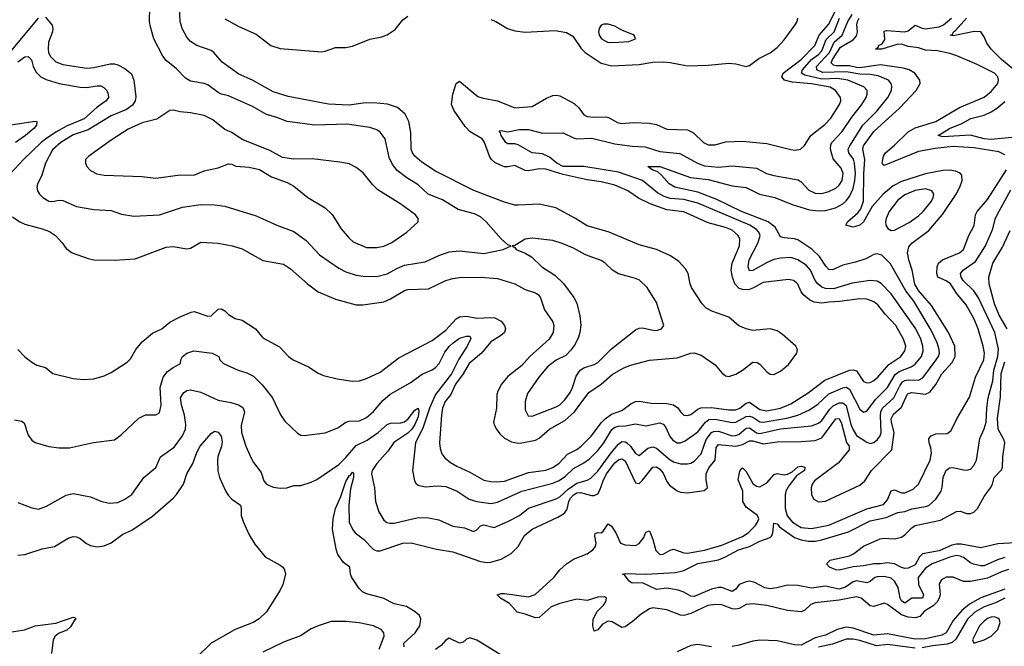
# Model space of a CAD drawing. Header units: inches. Extents: x 1305375 to 1407406, y 744550 to 841633.
# Tile 376 of 509: x 1362360 to 1368067, y 814552 to 818180. Entities that reach past the tile are written whole.
import ezdxf

# ---------------------------------------------------------------- set-up
doc = ezdxf.new("R2010")
doc.units = ezdxf.units.IN
doc.header["$MEASUREMENT"] = 0
doc.layers.add('B3861', color=7, linetype='Continuous')

msp = doc.modelspace()

# ---------------------------------------------------------------- linework, layer by layer
at = {"layer": 'B3861', "color": 5}
for points, elevation in [([(1362319.6, 817039.6), (1362361.3, 817010), (1362390, 816996.5), (1362490, 816970.2), (1362533.7, 816953.7), (1362567.4, 816930), (1362607.5, 816887.5), (1362630, 816854.9), (1362664.9, 816830), (1362756.7, 816796.7), (1362789.3, 816789.3), (1362910, 816787), (1363030, 816795.9), (1363210, 816862.2), (1363250, 816866.9), (1363330, 816854.4), (1363350, 816856.9), (1363410, 816892.4), (1363510, 816887.1), (1363591.8, 816871.8), (1363650, 816854.4), (1363770, 816785.4), (1363890, 816764.7), (1363930, 816738.3), (1364027.6, 816650), (1364090, 816604.7), (1364190, 816561.8), (1364310, 816530.1), (1364349.4, 816529.4), (1364470, 816546.4), (1364510, 816563.5), (1364590, 816613.1), (1364610, 816617.6), (1364730, 816622.5), (1364829.4, 816670.6), (1364870, 816681.9), (1364910, 816686.8), (1365030, 816688.8), (1365130, 816681.3), (1365230.7, 816650.7), (1365290, 816617.1), (1365350, 816598.2), (1365366.7, 816586.7), (1365378.9, 816570), (1365401.2, 816501.2), (1365450.2, 816430.2), (1365456.2, 816410), (1365451.8, 816370), (1365429.4, 816330), (1365316.3, 816230), (1365270, 816178.1), (1365190, 816115), (1365153, 816070), (1365131.7, 816030), (1365126.3, 816010), (1365124.1, 815930), (1365107.1, 815850), (1365111.2, 815830), (1365123.2, 815810), (1365143.2, 815783.2), (1365170, 815758), (1365210, 815735.7), (1365250, 815727.6), (1365270, 815729.5), (1365350, 815744.8), (1365370, 815757), (1365430, 815809.5), (1365520.1, 815859.9), (1365574.8, 815910), (1365658.9, 816021.1), (1365730.8, 816070), (1365793.9, 816126.1), (1365857.5, 816162.5), (1365899.5, 816180.5), (1366010, 816209.2), (1366170, 816221.5), (1366250, 816249.1), (1366270, 816252.1), (1366310, 816237.3), (1366390, 816181.3), (1366430, 816134.7), (1366450, 816118), (1366470, 816114.6), (1366510, 816128.4), (1366550, 816150.7), (1366610, 816197.3), (1366635, 816195), (1366650, 816185), (1366690, 816141.3), (1366710, 816128.1), (1366730, 816126), (1366770, 816145.4), (1366816.3, 816183.7), (1366865.1, 816250), (1366867.3, 816270), (1366858.3, 816290), (1366779.4, 816359.4), (1366750, 816379), (1366710, 816389.8), (1366610, 816381.3), (1366570, 816390.5), (1366528.2, 816408.2), (1366470, 816457.1), (1366371.7, 816491.7), (1366338.7, 816510), (1366314.8, 816534.8), (1366254.6, 816630), (1366246.1, 816650), (1366233.8, 816710), (1366218.3, 816738.3), (1366180.8, 816780.8), (1366132.7, 816812.7), (1366050, 816849.1), (1365950, 816876.8), (1365777, 816950), (1365650, 816986.6), (1365581.1, 817030), (1365467.3, 817090), (1365370, 817112.8), (1365250, 817105.7), (1365230, 817107.2), (1365170, 817124.2), (1364991.6, 817191.6), (1364770, 817303), (1364690, 817354.6), (1364650, 817389.8), (1364636, 817410), (1364629.9, 817430), (1364627.2, 817527.2), (1364615.7, 817590), (1364593.6, 817633.6), (1364550, 817671.6), (1364491.4, 817691.4), (1364410, 817698.7), (1364350, 817696.9), (1364270, 817684.5), (1364150, 817691.6), (1363916.5, 817736.5), (1363830, 817761.9), (1363710, 817829.8), (1363630, 817865.7), (1363534.7, 817934.7), (1363486.4, 817990), (1363470, 818001), (1363387.6, 818030), (1363350, 818054.3), (1363330, 818078.9), (1363302, 818130), (1363291.1, 818168.9), (1363286, 818250)], 1320), ([(1362350, 816270.6), (1362390, 816228.2), (1362430, 816196.4), (1362460.5, 816180.5), (1362510, 816166), (1362551.6, 816131.6), (1362670, 816102), (1362730, 816096.4), (1362790, 816101.6), (1362850, 816118.4), (1362890, 816137), (1362983, 816197), (1363003.5, 816216.5), (1363034, 816270), (1363070, 816315.6), (1363130, 816365.2), (1363184.5, 816390), (1363231.4, 816428.6), (1363290, 816460.2), (1363353.5, 816486.5), (1363371, 816490), (1363450, 816464.5), (1363470, 816465.8), (1363510, 816504.2), (1363530, 816505.6), (1363550, 816494.7), (1363570, 816473.8), (1363590, 816460.9), (1363610, 816450.3), (1363650, 816440.9), (1363726.7, 816390), (1363770, 816338.9), (1363865.4, 816285.5), (1363918.7, 816230), (1363944.9, 816210), (1364034.9, 816170), (1364090, 816133.1), (1364120.5, 816120.5), (1364200.5, 816100.5), (1364290, 816086.5), (1364329, 816089), (1364370, 816101.8), (1364450, 816138.6), (1364558.5, 816221.5), (1364750, 816323.5), (1364830, 816383.5), (1364890, 816448.1), (1364910, 816460.7), (1364950, 816464.5), (1365010, 816452.8), (1365090, 816456.4), (1365113.4, 816453.4), (1365150, 816434.2), (1365170.9, 816410), (1365176.3, 816390), (1365169.3, 816370), (1365146, 816350), (1365090, 816314.5), (1365036.6, 816250), (1364965.2, 816190), (1364930.3, 816129.7), (1364885.3, 816070), (1364858.7, 816010), (1364826, 815970), (1364811.2, 815930), (1364804.1, 815890), (1364793.3, 815730), (1364796.7, 815696.7), (1364807.3, 815667.3), (1364824.2, 815644.2), (1364857.1, 815617.1), (1364894.2, 815594.2), (1364970, 815560.5), (1365050, 815514.6), (1365090, 815505.7), (1365124.4, 815504.4), (1365170, 815509.1), (1365310, 815558), (1365410, 815571.8), (1365450, 815586.8), (1365486.7, 815613.3), (1365535, 815665), (1365590, 815691.6), (1365615.3, 815710), (1365671.7, 815768.3), (1365731.6, 815848.4), (1365753.9, 815870), (1365790, 815896.2), (1365850, 815917.7), (1365903.1, 815956.9), (1365930, 815969), (1365950, 815972.1), (1366019.3, 815959.3), (1366110, 815958), (1366150, 815950.7), (1366173.8, 815933.8), (1366190, 815909), (1366210, 815891.3), (1366230, 815887.8), (1366250, 815893.5), (1366290, 815925.4), (1366307.6, 815932.4), (1366370, 815935.4), (1366470, 815921.3), (1366510, 815922.2), (1366534.1, 815930), (1366570, 815959.2), (1366590, 815966.5), (1366650, 815923.2), (1366690, 815914.8), (1366770, 815931.8), (1366830, 815955.8), (1366930, 816020.4), (1367026.1, 816093.9), (1367170, 816150.1), (1367190, 816153.8), (1367210, 816148), (1367250, 816086), (1367260.8, 816080.7), (1367270, 816077.1), (1367290, 816080.5), (1367310, 816090.9), (1367333.2, 816110), (1367396.7, 816183.3), (1367466, 816230), (1367490, 816262.6), (1367495.6, 816290), (1367483.2, 816330), (1367438.4, 816410), (1367375.6, 816475.6), (1367333.8, 816530), (1367310, 816547.1), (1367270, 816561.3), (1367230, 816564.9), (1367112.3, 816547.7), (1367050, 816545.6), (1367010, 816538.8), (1366965, 816545), (1366937.3, 816557.3), (1366904.3, 816584.3), (1366890, 816604), (1366869.4, 816649.4), (1366859.5, 816659.5), (1366844.2, 816670), (1366816.2, 816676.2), (1366670, 816658.7), (1366612.5, 816627.5), (1366583.2, 816616.8), (1366550, 816617.2), (1366530, 816624.5), (1366504.8, 816650), (1366490.9, 816690), (1366483.4, 816730), (1366490.4, 816770), (1366532.5, 816870), (1366534.2, 816910), (1366524.1, 816930), (1366490, 816960.9), (1366450, 816977.1), (1366350, 817004.5), (1366210, 817068.1), (1366110, 817079.9), (1366013.9, 817113.9), (1365946.4, 817146.4), (1365885.1, 817190), (1365810, 817222), (1365730, 817241.7), (1365650, 817252.7), (1365510, 817283.7), (1365410, 817315.5), (1365370, 817316.8), (1365310, 817304.7), (1365290, 817307.4), (1365230, 817336.1), (1365190, 817328.9), (1365170, 817329), (1365150, 817335.7), (1365114.1, 817354.1), (1365095.4, 817370), (1365083.1, 817390), (1365053.6, 817470), (1365041.1, 817490), (1364971.8, 817531.8), (1364941.5, 817561.5), (1364876.1, 817656.1), (1364863.7, 817690), (1364871.3, 817748.7), (1364889.2, 817810.8), (1364910, 817824.4), (1365016.4, 817736.4), (1365046.2, 817726.2), (1365130.1, 817710.1), (1365230, 817669.5), (1365330, 817676.9), (1365414.1, 817725.9), (1365450, 817740.7), (1365470, 817742.4), (1365490, 817738.5), (1365574.4, 817694.4), (1365601.5, 817670), (1365630, 817630.3), (1365650, 817620.2), (1365690, 817615.2), (1365757.6, 817617.6), (1365773.4, 817613.4), (1365824.8, 817584.8), (1365850, 817579.3), (1365915.6, 817584.4), (1366010, 817581.7), (1366050, 817574), (1366110, 817546.5), (1366230, 817542), (1366265, 817525), (1366322.8, 817470), (1366350, 817455.8), (1366390, 817455.5), (1366450, 817472.2), (1366550, 817477.2), (1366690, 817462.9), (1366830, 817428.4), (1366854.5, 817425.5), (1366885.2, 817430), (1366909, 817451), (1366945, 817510), (1367027.4, 817572.6), (1367061.6, 817610), (1367110.6, 817690), (1367118.3, 817710), (1367117.3, 817730), (1367089, 817770), (1367057.7, 817790), (1366950, 817809), (1366837.6, 817817.6), (1366793.6, 817830), (1366776.9, 817850), (1366784.2, 817870), (1366890, 817949.4), (1366968.4, 818030), (1366994.1, 818090), (1367047.7, 818152.3), (1367088.2, 818231.8)], 1280), ([(1362350, 815385.2), (1362430, 815352.9), (1362470, 815346.5), (1362516.1, 815363.9), (1362630, 815426.7), (1362670, 815436.1), (1362770, 815418.3), (1362830, 815393.4), (1362879.9, 815379.9), (1362930, 815384.6), (1362970, 815403.6), (1363010, 815431.8), (1363079.7, 815530), (1363150, 815588.2), (1363176.9, 815650), (1363254.9, 815705.1), (1363303.7, 815770), (1363321, 815810), (1363323.2, 815836.8), (1363316.2, 815890), (1363297.4, 815950), (1363292.1, 815990), (1363310, 816020.3), (1363330, 816033.2), (1363350, 816036.9), (1363410, 816022.7), (1363510, 815978.2), (1363584, 815963.9), (1363627.7, 815950), (1363654.1, 815934.1), (1363662.6, 815910), (1363644.1, 815830), (1363646.7, 815790), (1363671.6, 815711.6), (1363701.2, 815641.2), (1363715.4, 815615.4), (1363759, 815559), (1363776.1, 815510), (1363790.2, 815490.2), (1363830, 815473.9), (1363870, 815467.2), (1363909.2, 815470), (1363950, 815483.1), (1363990, 815483.1), (1364050, 815501.7), (1364082, 815518), (1364210, 815605.6), (1364250, 815645.1), (1364310, 815715.6), (1364374.1, 815745.9), (1364438.5, 815790), (1364490, 815835.5), (1364510, 815844.3), (1364570, 815845.4), (1364590, 815851.3), (1364611.4, 815868.6), (1364650, 815918.5), (1364670, 815931.7), (1364674.3, 815914.3), (1364670, 815880.9), (1364650, 815836.5), (1364632.6, 815810), (1364610, 815785.9), (1364528.3, 815731.7), (1364496.3, 815683.7), (1364430.2, 815610), (1364403.1, 815570), (1364399.1, 815550), (1364417.6, 815470), (1364422.3, 815390), (1364440.8, 815330), (1364470, 815283.1), (1364488.8, 815268.8), (1364505, 815265), (1364530, 815265.9), (1364670, 815297.1), (1364730, 815295.6), (1364790, 815285.2), (1364870, 815247.8), (1364937.4, 815237.4), (1364990, 815217.6), (1365010, 815227.2), (1365031.6, 815250), (1365050, 815255.9), (1365110, 815240.2), (1365190, 815275.3), (1365256.8, 815310), (1365310, 815351.6), (1365470, 815405.5), (1365490, 815416.6), (1365538.5, 815461.5), (1365590, 815497.2), (1365650, 815513.4), (1365670, 815524.8), (1365710, 815566.9), (1365787.6, 815672.4), (1365830, 815721.7), (1365850, 815738.4), (1365870, 815736.8), (1365879.4, 815730), (1365899.8, 815710), (1365930, 815668.2), (1365950, 815657.8), (1366000.8, 815699.2), (1366030, 815707.8), (1366050, 815699.5), (1366130, 815631.3), (1366150, 815619.8), (1366190, 815608.8), (1366230, 815608.6), (1366250, 815612.6), (1366270, 815623.5), (1366310, 815666.3), (1366339.4, 815750), (1366370, 815790.1), (1366383.5, 815796.5), (1366410, 815797.6), (1366490, 815771.6), (1366510, 815772.7), (1366530, 815779.7), (1366570, 815815.4), (1366590, 815816.7), (1366630, 815788.4), (1366650, 815784.1), (1366770, 815810.9), (1366950, 815829.2), (1366990, 815844.7), (1367010, 815859.6), (1367055.4, 815924.6), (1367075.4, 815944.6), (1367110, 815961.1), (1367130, 815962.4), (1367150, 815946), (1367177.1, 815837.1), (1367190, 815805.5), (1367210, 815773.6), (1367270, 815734.8), (1367290, 815727.2), (1367310, 815731.8), (1367332.6, 815750), (1367346.9, 815770), (1367352.7, 815787.3), (1367349.9, 815890), (1367351.9, 815910), (1367360.9, 815930), (1367425.8, 815990), (1367460.2, 816059.8), (1367477.5, 816082.5), (1367490, 816091.5), (1367510, 816095.7), (1367570, 816094), (1367593.7, 816106.3), (1367672.6, 816210), (1367685.2, 816230), (1367690.4, 816250), (1367689.4, 816270), (1367676.6, 816310), (1367642.4, 816382.4), (1367542.2, 816550), (1367496.7, 816610), (1367407.3, 816767.3), (1367357.2, 816817.2), (1367330, 816825.1), (1367310, 816819.8), (1367263.7, 816796.3), (1367203.9, 816776.1), (1367130, 816758.2), (1367070, 816731.9), (1367050, 816734.8), (1367032.8, 816752.8), (1366996.3, 816810), (1366951.9, 816851.9), (1366870, 816905.9), (1366850, 816912.2), (1366790, 816916.8), (1366770, 816923.9), (1366738.1, 816978.1), (1366697.7, 817010), (1366543.7, 817070), (1366399.9, 817139.9), (1366290, 817182.1), (1366157.3, 817210), (1366125, 817230), (1366080.8, 817280.8), (1366059.1, 817299.1), (1366025.2, 817310), (1366001.2, 817330), (1366070.5, 817330), (1366247.3, 817267.3), (1366350, 817255.2), (1366490, 817218.3), (1366570, 817208.2), (1366647.2, 817170), (1366737.6, 817150), (1366836.5, 817110), (1366938.4, 817078.4), (1366990, 817072.8), (1367030, 817074.7), (1367088.4, 817091.6), (1367130, 817114.8), (1367150, 817131.4), (1367170, 817156.8), (1367190, 817203.6), (1367201, 817250), (1367203.4, 817290), (1367199.2, 817350), (1367192.2, 817372.2), (1367166.2, 817410), (1367162.2, 817430), (1367170.4, 817450), (1367246, 817570), (1367328.7, 817650), (1367392.4, 817730), (1367413.6, 817770), (1367415.3, 817795.3), (1367410.9, 817810.9), (1367395.1, 817830), (1367334.7, 817854.7), (1367290, 817863.2), (1367230, 817864.6), (1367150, 817878.4), (1367013.8, 817873.8), (1366980.8, 817890), (1366978.8, 817910), (1367053.4, 817990), (1367080.1, 818050), (1367127.2, 818090), (1367159.8, 818170), (1367184.6, 818210)], 1240), ([(1362510, 818194.4), (1362548.1, 818148.1), (1362552.1, 818130), (1362550.2, 818110), (1362528.2, 818050), (1362525.6, 818010), (1362528.2, 817990), (1362537.1, 817970), (1362570, 817935.6), (1362610, 817920.1), (1362750, 817900.5), (1362790, 817903.5), (1362884.1, 817924.1), (1362910, 817924.7), (1362930, 817919), (1362970, 817896.9), (1363007.6, 817867.6), (1363022.4, 817830), (1363033.6, 817733.6), (1363030.1, 817710), (1363014.8, 817685.2), (1362979.2, 817660.8), (1362890, 817623), (1362757.4, 817542.6), (1362670, 817514.5), (1362599.4, 817470), (1362550, 817427.6), (1362510.2, 817350), (1362485.9, 817274.1), (1362462.9, 817230), (1362459.7, 817210), (1362463.2, 817190), (1362474.9, 817170), (1362494.9, 817150), (1362530, 817130.3), (1362550, 817126.9), (1362590, 817134.6), (1362610, 817132.9), (1362690, 817098.6), (1362790, 817082), (1362890, 817075.6), (1362950, 817054.7), (1363021.8, 817041.8), (1363170, 817050.2), (1363304.4, 817095.6), (1363410, 817110.3), (1363489, 817109), (1363550, 817100.3), (1363730, 817044.5), (1363850.2, 816990.2), (1363950, 816954.3), (1364021.5, 816901.5), (1364098.3, 816818.3), (1364210, 816742), (1364250, 816721.2), (1364310, 816701.5), (1364350, 816695.9), (1364430, 816692.9), (1364490, 816708.6), (1364550, 816742), (1364590, 816758.6), (1364710, 816777.5), (1364790, 816815.6), (1364850, 816835.4), (1364910, 816841.8), (1365050, 816826.3), (1365162, 816850), (1365208, 816870), (1365190, 816876), (1365150, 816911.3), (1365063.5, 817010), (1365030, 817038.2), (1364995.9, 817055.9), (1364902.2, 817082.2), (1364810, 817138), (1364728.6, 817170), (1364670, 817224.8), (1364604.2, 817264.2), (1364547.9, 817307.9), (1364520.9, 817340.9), (1364501.8, 817381.8), (1364478.7, 817490), (1364450, 817529.7), (1364430, 817542.3), (1364390, 817556.5), (1364255.6, 817575.6), (1364070, 817568.9), (1363910, 817590.7), (1363850, 817614.8), (1363790, 817631.4), (1363710, 817678.6), (1363570, 817739.8), (1363530, 817749.8), (1363510, 817759.1), (1363450, 817802.5), (1363429.1, 817810.9), (1363350, 817824.1), (1363321.3, 817841.3), (1363270, 817895.1), (1363210, 817943.5), (1363189.9, 817969.9), (1363138.5, 818070), (1363118.8, 818138.8), (1363112.1, 818170), (1363114.1, 818250)], 1340), ([(1362298.3, 817981.7), (1362370, 818072.1), (1362470, 818188.9)], 1340), ([(1362330, 815863.7), (1362370, 815856.4), (1362385.7, 815845.7), (1362410, 815774), (1362430, 815744.9), (1362450, 815732.4), (1362530, 815708.2), (1362590, 815701.1), (1362650, 815702), (1362788.5, 815731.5), (1362910, 815748.4), (1362950, 815778.4), (1363050, 815873.1), (1363090, 815892.2), (1363150, 815893), (1363170, 815903.8), (1363180.5, 815950), (1363175.2, 816050), (1363191.2, 816110), (1363217.5, 816142.4), (1363250, 816166.5), (1363293.2, 816190), (1363295.1, 816210), (1363303.6, 816230), (1363330, 816250.3), (1363370, 816263.1), (1363476, 816250), (1363514.8, 816230), (1363521, 816210), (1363541, 816190), (1363626.8, 816150), (1363676.3, 816136.3), (1363715.5, 816115.5), (1363765.1, 816065.1), (1363824.9, 815990), (1363872.8, 815892.8), (1363896.5, 815856.5), (1363970, 815785.7), (1363990, 815774.6), (1364010, 815773.1), (1364130, 815788.9), (1364203.3, 815816.7), (1364250.6, 815849.4), (1364270, 815855.6), (1364330, 815857.5), (1364370, 815877.1), (1364410, 815911.2), (1364464.8, 815975.2), (1364508, 816012), (1364623.1, 816076.9), (1364692.7, 816127.3), (1364750, 816152), (1364770, 816165.9), (1364790.9, 816190), (1364824, 816256), (1364851.7, 816290), (1364871.9, 816310), (1364910, 816336.2), (1364950, 816348.3), (1364968.7, 816348.7), (1364974, 816334), (1364953.9, 816290), (1364906, 816214), (1364863.4, 816130), (1364770.7, 816010), (1364735.3, 815930), (1364699.2, 815820.8), (1364655, 815730), (1364636.5, 815570), (1364647.6, 815510), (1364655.8, 815495.8), (1364670, 815484.6), (1364710, 815475.9), (1364779.3, 815480.7), (1364830, 815478), (1364896, 815450), (1364964.5, 815404.5), (1365010, 815390.9), (1365090, 815378.8), (1365130, 815385.7), (1365270, 815451.1), (1365450, 815496.8), (1365487.7, 815512.3), (1365522.9, 815537.1), (1365570, 815582.5), (1365630, 815613.8), (1365662.5, 815637.5), (1365710, 815685.5), (1365745.8, 815730), (1365792.8, 815807.2), (1365810, 815821.2), (1365830, 815827.2), (1365871.7, 815828.3), (1365930, 815840.9), (1365990, 815828.6), (1366070, 815845.9), (1366090, 815838.5), (1366103.1, 815823.1), (1366127.3, 815767.3), (1366144.7, 815744.7), (1366170, 815730.1), (1366190, 815730.1), (1366217.7, 815742.3), (1366290, 815793.3), (1366335.4, 815850), (1366354.9, 815865.1), (1366390, 815868.2), (1366490, 815848.9), (1366510, 815850.8), (1366570, 815882.3), (1366590, 815884.8), (1366610, 815878.3), (1366650, 815852.4), (1366670, 815850.1), (1366807, 815873), (1366869.1, 815890.9), (1366938.2, 815921.8), (1366986.2, 815953.8), (1367050, 816013.1), (1367130, 816048.7), (1367150, 816052.8), (1367170, 816040.5), (1367230, 815926), (1367250, 815907.8), (1367270, 815912.7), (1367319.3, 815980.7), (1367389.4, 816050.6), (1367434.2, 816125.8), (1367456.5, 816143.5), (1367527.1, 816170), (1367550, 816185.2), (1367586.4, 816230), (1367596.8, 816263.2), (1367595.2, 816290), (1367583.7, 816330), (1367553.4, 816390), (1367410, 816593.8), (1367353.4, 816653.4), (1367330, 816666.2), (1367290, 816670.4), (1367184.7, 816655.3), (1367077.2, 816622.8), (1367030, 816624), (1367010, 816631.7), (1366986.1, 816650), (1366970.3, 816670.3), (1366942.5, 816730), (1366918.3, 816758.4), (1366870, 816790.6), (1366830, 816802.7), (1366770, 816799.6), (1366730, 816790.8), (1366687.5, 816772.5), (1366610, 816727.9), (1366590, 816726.2), (1366582.4, 816750), (1366587.1, 816790), (1366640.4, 816890), (1366651, 816930), (1366644.7, 816950), (1366630, 816965.7), (1366592.7, 816990), (1366290, 817117.5), (1366210, 817138.2), (1366130, 817145.9), (1366095.8, 817155.8), (1366057.6, 817177.6), (1365969, 817249), (1365830, 817297.6), (1365630, 817329.7), (1365509.2, 817330), (1365472.5, 817350), (1365430, 817383.4), (1365390, 817403.9), (1365330, 817408.4), (1365250, 817455.4), (1365230, 817461.7), (1365190, 817460.8), (1365176.9, 817470), (1365149.8, 817510), (1365146, 817526), (1365139.3, 817530), (1365142.9, 817537.1), (1365150, 817538), (1365190, 817530.3), (1365255.4, 817544.6), (1365310, 817545.2), (1365390, 817523), (1365510, 817524.6), (1365570, 817495.8), (1365590, 817491.1), (1365675.2, 817495.1), (1365810, 817462.4), (1365910, 817447), (1365984.5, 817444.5), (1366070, 817417.1), (1366185.7, 817405.7), (1366287.9, 817350), (1366330, 817335), (1366410, 817326.1), (1366490, 817334.4), (1366630, 817319.8), (1366688.4, 817290), (1366730, 817277.5), (1366872.1, 817252.1), (1366890, 817240.9), (1366932.9, 817192.9), (1366970, 817176.3), (1367010, 817174.8), (1367050, 817185.3), (1367090, 817204.8), (1367110, 817222.7), (1367126.1, 817250), (1367133.1, 817290), (1367120.9, 817320.9), (1367074.5, 817374.5), (1367058.9, 817430), (1367062.1, 817457.9), (1367068.3, 817471.7), (1367126.4, 817533.6), (1367183.3, 817616.7), (1367241.3, 817690), (1367265.4, 817730), (1367272, 817750), (1367271.4, 817770), (1367251.8, 817791.8), (1367160.4, 817830), (1367099.8, 817839.8), (1367010, 817835.5), (1366910, 817859.3), (1366890.5, 817870), (1366896.2, 817890), (1366950, 817948.9), (1366990, 817977.8), (1367010, 818000.3), (1367033.6, 818066.4), (1367079.8, 818110), (1367111.8, 818190)], 1260), ([(1363550, 818184.7), (1363630, 818141.3), (1363730, 818096.5), (1363816.4, 818030), (1363870, 818014), (1364110, 817994.4), (1364130, 817997.2), (1364190, 818018.4), (1364250, 818020.2), (1364290, 818026.5), (1364390, 818066.7), (1364458.8, 818081.2), (1364490, 818092.4), (1364536.5, 818123.5), (1364580.7, 818179.3), (1364610, 818200.6)], 1320), ([(1364588.8, 814548.8), (1364587.1, 814570), (1364651.7, 814630), (1364678.9, 814670), (1364685.5, 814710), (1364678.2, 814730), (1364652.3, 814752.3), (1364602.2, 814782.2), (1364530, 814798.4), (1364466.8, 814830), (1364370, 814856.6), (1364346.9, 814866.9), (1364327.4, 814887.4), (1364285.6, 814950), (1364277.6, 814970), (1364273.6, 815010), (1364237.6, 815037.6), (1364204.2, 815084.2), (1364194.6, 815114.6), (1364173.3, 815230), (1364176.8, 815290), (1364190.9, 815350), (1364221.1, 815418.9), (1364250, 815505.4), (1364270, 815538.2), (1364277.9, 815542.1), (1364290, 815560.3), (1364294.1, 815554.1), (1364294.5, 815530), (1364276.8, 815463.2), (1364268.4, 815370), (1364270.1, 815270), (1364288.4, 815230), (1364305.4, 815210), (1364352.9, 815172.9), (1364410, 815112.6), (1364430, 815104.7), (1364450, 815105.4), (1364581.2, 815150), (1364630, 815152.1), (1364775.1, 815115.1), (1364870, 815098.5), (1365030, 815043.1), (1365070, 815037.3), (1365090, 815039.3), (1365150, 815055.9), (1365208.5, 815090), (1365249.9, 815130.1), (1365286.5, 815193.5), (1365329.8, 815230), (1365480, 815300), (1365517.8, 815322.2), (1365534, 815346), (1365542.9, 815390), (1365551.5, 815408.5), (1365570.3, 815429.7), (1365590, 815439.9), (1365610, 815443.1), (1365674.3, 815425.7), (1365690, 815424.8), (1365710, 815435.7), (1365723.2, 815456.8), (1365741.2, 815510), (1365761.7, 815550), (1365810, 815615), (1365830, 815631.9), (1365850, 815637.6), (1365870, 815626), (1365930, 815499.1), (1365950, 815495), (1365970, 815513.9), (1366029.9, 815590.1), (1366050, 815591.8), (1366070, 815578.1), (1366090, 815554.1), (1366110, 815506), (1366125.5, 815485.5), (1366170, 815453.2), (1366190, 815445.2), (1366230, 815440.7), (1366326.3, 815453.7), (1366346.3, 815470), (1366338.2, 815518.2), (1366339.1, 815550), (1366354.6, 815585.4), (1366390.5, 815629.5), (1366396.4, 815703.6), (1366410, 815720.1), (1366510, 815710.6), (1366550, 815720.1), (1366590, 815742.6), (1366610, 815741.9), (1366670, 815723.7), (1366750, 815736.3), (1366890, 815738), (1366970, 815744.3), (1367010, 815759.4), (1367090, 815870.1), (1367110, 815871.5), (1367122.6, 815842.6), (1367152.9, 815732.9), (1367166.8, 815710), (1367168, 815690), (1367105.1, 815614.9), (1366966.7, 815510), (1366952.8, 815490), (1366947.5, 815470), (1366949.3, 815429.3), (1366963.3, 815403.3), (1366990, 815388.7), (1367030, 815391.6), (1367230, 815486), (1367258.8, 815510), (1367296.7, 815570), (1367415, 815690), (1367427.5, 815790), (1367411.9, 815850), (1367411.4, 815870), (1367423.5, 815896.5), (1367470, 815937.4), (1367503.4, 816010), (1367510, 816016.8), (1367530, 816021), (1367610, 816012.4), (1367635.7, 816024.3), (1367670, 816068.1), (1367703.8, 816130), (1367764.7, 816195.3), (1367780.9, 816230), (1367780.6, 816290), (1367742.2, 816370), (1367645.2, 816525.2), (1367570, 816612.5), (1367548.2, 816648.2), (1367533.5, 816730), (1367512.8, 816790), (1367504.9, 816830), (1367514, 816866), (1367530, 816886), (1367630, 816959.5), (1367708.2, 817051.8), (1367787.8, 817170), (1367808.9, 817210), (1367822.5, 817250), (1367819.5, 817279.5), (1367811.3, 817291.3), (1367782.8, 817302.8), (1367750, 817308.9), (1367710, 817307.7), (1367610, 817288.4), (1367470, 817242.6), (1367422.2, 817217.8), (1367364.2, 817170), (1367301.3, 817098.7), (1367250, 817009.7), (1367230, 816989.7), (1367190, 816978), (1367148, 816990), (1367156.9, 817010), (1367217.5, 817062.5), (1367235.4, 817084.6), (1367251.3, 817128.7), (1367252.1, 817287.9), (1367258.6, 817370), (1367247.5, 817430), (1367251.4, 817450), (1367310, 817533), (1367460.8, 817670), (1367555, 817770), (1367578.8, 817810), (1367576.5, 817830), (1367548, 817870), (1367514.8, 817890), (1367479.5, 817899.5), (1367350, 817918.4), (1367230, 817902.3), (1367210, 817903.4), (1367170, 817912.7), (1367092.8, 817912.8), (1367077, 817917), (1367063.1, 817930), (1367071.5, 817950), (1367118, 818022), (1367190, 818063.3), (1367210, 818086.1), (1367215, 818110), (1367212.3, 818150), (1367215.8, 818170), (1367224.6, 818190)], 1220), ([(1365090, 818181.5), (1365119.1, 818170), (1365187.7, 818130), (1365230, 818116.5), (1365290, 818107.6), (1365462.9, 818117.1), (1365530, 818105.7), (1365565.7, 818085.7), (1365613.7, 818013.7), (1365638, 817990), (1365730, 817927.7), (1365790, 817914), (1365950, 817920.1), (1366030, 817933.9), (1366090, 817935.9), (1366130, 817933.2), (1366230, 817912.9), (1366350, 817916.1), (1366470, 817929.1), (1366510, 817924.7), (1366570.9, 817909.1), (1366590, 817914.3), (1366644.7, 817955.3), (1366710, 817988.8), (1366750, 818018.6), (1366790, 818064.3), (1366853.6, 818150), (1366866, 818170), (1366869.7, 818190)], 1320), ([(1368070, 817397.7), (1368034.4, 817414.4), (1367890, 817438.5), (1367770, 817445.8), (1367665.3, 817434.7), (1367570, 817417.2), (1367370, 817336.3), (1367361.9, 817341.9), (1367359.6, 817350), (1367365.5, 817390), (1367377.3, 817410), (1367430, 817454.2), (1367508.8, 817531.2), (1367550, 817553.7), (1367669.8, 817590), (1367807.8, 817672.2), (1367950, 817732.2), (1367990, 817765.1), (1368028.2, 817810), (1368033.2, 817830), (1368029, 817850), (1368009.7, 817870), (1367910, 817920.8), (1367791.9, 817971.9), (1367750, 817984.8), (1367679.1, 817999.1), (1367610, 818004.6), (1367570, 818016.5), (1367510, 818025.8), (1367470, 818038.7), (1367443.5, 818036.5), (1367357.4, 818010), (1367320.5, 818010), (1367337, 818023), (1367338, 818030), (1367359.2, 818040.8), (1367375, 818065), (1367370, 818113.7), (1367383, 818117), (1367490.9, 818109.1), (1367510, 818115.1), (1367550, 818148.9), (1367590, 818131.2), (1367610, 818127.8), (1367690, 818139.6), (1367714.5, 818150), (1367759.7, 818190)], 1180), ([(1368115.1, 817895.1), (1368049.9, 817950), (1367989.9, 818010), (1367965, 818045), (1367950, 818080.5), (1367930, 818110.8), (1367891.3, 818111.3), (1367770, 818086.6), (1367753.2, 818090), (1367765.9, 818094.1), (1367772.3, 818110), (1367783.1, 818116.9), (1367847.2, 818190)], 1160), ([(1362350, 817936.8), (1362390, 817965.3), (1362410, 817967.6), (1362427.9, 817947.9), (1362437.9, 817910), (1362455.8, 817875.8), (1362482.4, 817850), (1362513.5, 817833.5), (1362590, 817810.1), (1362710, 817789.7), (1362750, 817788.3), (1362810, 817797.7), (1362830, 817796.6), (1362848.5, 817788.5), (1362864.6, 817770), (1362873.7, 817750), (1362875.6, 817730), (1362861.5, 817710), (1362810, 817674.5), (1362733.8, 817606.2), (1362635.2, 817564.8), (1362570, 817528.9), (1362510, 817488.8), (1362485.4, 817470), (1362382.8, 817370), (1362307.7, 817290)], 1320), ([(1368110, 817499.1), (1367990, 817487), (1367950, 817491.3), (1367870, 817511.2), (1367710, 817502.6), (1367683.5, 817510), (1367749.8, 817550), (1367820.5, 817579.5), (1367872.1, 817607.9), (1367950, 817627.7), (1367990, 817645.8), (1368027.4, 817670), (1368070, 817707.1)], 1160), ([(1362310, 817571.9), (1362450, 817592.5), (1362459.1, 817590), (1362457.2, 817570), (1362441.8, 817550), (1362394.8, 817510), (1362337, 817470)], 1280), ([(1368090, 814996.6), (1368050, 814983.8), (1367970, 814947.2), (1367870, 814927.7), (1367830, 814927.7), (1367770, 814951.9), (1367730, 814953.2), (1367703.3, 814936.7), (1367690, 814914.5), (1367694.5, 814850), (1367689.5, 814830), (1367677.6, 814810), (1367653.6, 814786.4), (1367604.1, 814755.9), (1367576.2, 814723.8), (1367550, 814716.3), (1367510, 814720.3), (1367470, 814734.1), (1367390, 814795), (1367370, 814801.3), (1367310, 814781.9), (1367290, 814785.9), (1367237.4, 814830), (1367210, 814839.3), (1367110, 814819.5), (1366970, 814803.2), (1366945.9, 814794.1), (1366910, 814762.2), (1366888.6, 814751.4), (1366810, 814759.4), (1366690, 814788.6), (1366610, 814798.5), (1366570, 814793.2), (1366530, 814771.8), (1366510, 814767.8), (1366490, 814769.9), (1366430, 814792.5), (1366390, 814794.5), (1366348.9, 814788.9), (1366250, 814741.8), (1366210, 814729.9), (1366190, 814731.4), (1366110, 814762.5), (1366030, 814775.4), (1366010, 814769.2), (1365961.9, 814738.1), (1365910, 814692.9), (1365870, 814665.3), (1365850, 814661), (1365794.6, 814694.6), (1365770, 814696.9), (1365738.8, 814681.2), (1365710, 814647.3), (1365690, 814640.5), (1365682.1, 814670), (1365684.3, 814710), (1365706.8, 814753.2), (1365743.1, 814790), (1365756.5, 814810), (1365760.4, 814830), (1365750, 814838.8), (1365710, 814836.4), (1365650, 814817.1), (1365590, 814824.7), (1365490, 814800.1), (1365440.3, 814779.7), (1365370, 814719.8), (1365350, 814716.8), (1365290, 814739.1), (1365244, 814750), (1365199, 814799), (1365147.4, 814830), (1365127.8, 814850), (1365150, 814858.6), (1365170, 814857.8), (1365310, 814838.4), (1365347.7, 814852.3), (1365456.9, 814950), (1365490, 814994.3), (1365529.8, 815030), (1365570, 815057.1), (1365650, 815087.8), (1365682.3, 815110), (1365696.9, 815130), (1365700.9, 815150), (1365693.5, 815190), (1365695.4, 815204.6), (1365708.4, 815211.6), (1365730, 815209.3), (1365742.1, 815217.9), (1365770, 815260.9), (1365790, 815246.9), (1365815.5, 815210), (1365841.7, 815150), (1365870, 815139.3), (1365930, 815136.5), (1365950, 815147.2), (1365977.5, 815182.4), (1365990, 815213.4), (1366010, 815220.9), (1366030, 815170.4), (1366047.2, 815107.2), (1366070, 815083.5), (1366090, 815085.1), (1366130, 815108.7), (1366150, 815113.9), (1366210, 815093.4), (1366230, 815092.2), (1366330, 815109.3), (1366430, 815137.2), (1366550, 815187.2), (1366581.7, 815210), (1366623.6, 815250), (1366637.1, 815270), (1366643.6, 815290), (1366636.7, 815310), (1366570, 815357.8), (1366550.5, 815390), (1366550.5, 815450.5), (1366523.6, 815516.4), (1366533.6, 815566.4), (1366540.8, 815579.2), (1366550, 815584.9), (1366570, 815564.5), (1366610, 815495.4), (1366630, 815479.6), (1366650, 815476.4), (1366690, 815498), (1366732.7, 815547.3), (1366750, 815552.3), (1366790, 815545), (1366810.6, 815549.4), (1366837.2, 815562.8), (1366870, 815590.7), (1366890, 815594.8), (1366910.2, 815590), (1366908.8, 815570), (1366861.7, 815538.3), (1366817.9, 815482.1), (1366800.1, 815450), (1366797, 815430), (1366797.2, 815350), (1366807.5, 815307.5), (1366838.4, 815270), (1366890, 815240.5), (1366950, 815233.6), (1367050, 815252.8), (1367270, 815348.9), (1367366.4, 815373.6), (1367390, 815400.6), (1367410, 815451.7), (1367430, 815457.4), (1367470, 815440.6), (1367490, 815440.1), (1367538.3, 815461.7), (1367568.5, 815491.5), (1367637.6, 815630), (1367644, 815670), (1367640.5, 815700.5), (1367630.5, 815730), (1367630, 815755.3), (1367642.6, 815770), (1367670, 815781.6), (1367734.9, 815785.1), (1367757.9, 815802.1), (1367791.5, 815870), (1367865.5, 815994.5), (1367899.9, 816110), (1367947.1, 816210), (1367951.4, 816250), (1367943.8, 816290), (1367915.2, 816390), (1367889.3, 816449.3), (1367846.5, 816530), (1367790, 816597.5), (1367754.7, 816650), (1367730, 816668.3), (1367681.1, 816690), (1367676, 816710), (1367677.7, 816750), (1367684.7, 816770), (1367708.9, 816790), (1367807.6, 816830), (1367830.5, 816850), (1367860.8, 816930), (1367891.8, 816988.2), (1367899.9, 817050), (1367908.7, 817070), (1367970, 817138.2), (1368079.6, 817310)], 1180), ([(1368070, 815065.5), (1368027.3, 815052.7), (1367950, 815017.8), (1367930, 815017.5), (1367888.1, 815028.1), (1367870, 815036.3), (1367830, 815066.5), (1367810, 815074.6), (1367790, 815077), (1367750, 815069.1), (1367649.2, 815030), (1367610, 815004), (1367566.6, 814950), (1367569.2, 814910), (1367598, 814850), (1367592.1, 814830), (1367530, 814830.8), (1367490, 814802.5), (1367470, 814815.4), (1367462.6, 814830), (1367452.3, 814892.3), (1367430, 814929.1), (1367410, 814946.1), (1367370, 814956.9), (1367330, 814955), (1367315.3, 814950), (1367290, 814928.1), (1367270, 814919), (1367210, 814930.3), (1367190, 814925.7), (1367146.3, 814893.7), (1367110, 814883.4), (1367030, 814901), (1366948.6, 814888.6), (1366870, 814903.4), (1366810, 814906.4), (1366747.7, 814890), (1366710, 814885.3), (1366679.6, 814890), (1366620.7, 814920.7), (1366590, 814928.9), (1366570, 814926.2), (1366530.1, 814909.9), (1366510, 814883.5), (1366490, 814869.2), (1366430, 814892.8), (1366410, 814892.2), (1366370, 814882), (1366270, 814841.2), (1366250, 814842.8), (1366210, 814865.6), (1366176.4, 814876.4), (1366110, 814888), (1366050, 814881.1), (1365970, 814919.3), (1365910, 814917.4), (1365891.8, 814930), (1365865.3, 814965.3), (1365854, 814970), (1365870, 814974.3), (1365990, 814968.9), (1366161.5, 814978.5), (1366210, 814990.1), (1366290, 815030.8), (1366410, 815053.5), (1366450.5, 815069.5), (1366525.7, 815110), (1366590.3, 815129.7), (1366650, 815160.6), (1366710, 815183), (1366717.7, 815190), (1366724.4, 815210), (1366730, 815266), (1366750, 815262), (1366763.9, 815243.9), (1366850, 815182.7), (1366890, 815168), (1366930, 815159.9), (1366970, 815160.5), (1367010, 815167.8), (1367164.5, 815215.5), (1367290, 815278.2), (1367382.3, 815297.7), (1367450, 815326.6), (1367490, 815333.4), (1367530, 815348.1), (1367610, 815360.7), (1367630, 815368.3), (1367670, 815403.2), (1367701, 815450), (1367707.2, 815472.8), (1367711.7, 815530), (1367730, 815571.1), (1367750, 815585), (1367770, 815587.2), (1367830, 815573.6), (1367850, 815572.3), (1367870, 815578.2), (1367890, 815598.3), (1367904.8, 815630), (1367925.2, 815754.8), (1367950, 815810.4), (1367961, 815850), (1367964.9, 815930), (1367973.2, 815990), (1367999.3, 816090), (1368005.3, 816150), (1368029.5, 816230), (1368033.1, 816273.1), (1368010.8, 816370), (1367916.4, 816570), (1367889.4, 816610), (1367827.6, 816670), (1367816, 816690), (1367812.8, 816710), (1367828.7, 816730), (1367899.1, 816780.9), (1367957.4, 816870), (1368000.4, 816970), (1368014.2, 817025.8), (1368025, 817050), (1368105.3, 817194.7)], 1160), ([(1368082.4, 816390), (1368037.2, 816470), (1368010, 816535.4), (1367979.1, 816650), (1367977.1, 816690), (1368000.3, 816770), (1368056.3, 816863.7), (1368100.9, 816959.1)], 1140), ([(1368130, 815150.6), (1368030, 815146.3), (1367930, 815122.1), (1367817, 815143), (1367790, 815144.1), (1367763, 815137), (1367690, 815103.9), (1367592.6, 815087.4), (1367574.4, 815070), (1367550, 815024.1), (1367510, 815005.2), (1367490, 815002.7), (1367470, 815008.5), (1367429.9, 815029.9), (1367390, 815036), (1367350, 815029.2), (1367310, 815030.5), (1367250, 815017.2), (1367190, 815012.9), (1367110, 814992.2), (1367090, 814994.3), (1367053.2, 815010), (1367036, 815030), (1367057.2, 815050), (1367170, 815075.6), (1367192.7, 815087.3), (1367250, 815131.8), (1367346.3, 815173.7), (1367370, 815178.5), (1367430, 815174.4), (1367470, 815184.7), (1367490, 815197.7), (1367530, 815238.9), (1367550, 815251.3), (1367697.5, 815282.5), (1367790, 815332.3), (1367810, 815333.6), (1367850, 815321.6), (1367870, 815320.5), (1367890, 815327.9), (1367910.3, 815349.7), (1367950, 815419.1), (1367987.3, 815470), (1367998, 815490), (1368007.1, 815530), (1368050, 815574), (1368055.5, 815590), (1368058.6, 815650), (1368070.3, 815730), (1368064.2, 815750), (1368031, 815810), (1368026.5, 815873.5), (1368043.7, 815996.3), (1368049.1, 816130.9), (1368070, 816199.5)], 1140), ([(1362350, 815080.2), (1362390, 815083.9), (1362490, 815117.4), (1362562.7, 815130), (1362641.6, 815178.4), (1362670, 815188.2), (1362690, 815186.4), (1362710, 815177.2), (1362747.3, 815147.3), (1362770, 815135.6), (1362810, 815128.4), (1362850, 815133.7), (1362890, 815151.8), (1362958.6, 815201.4), (1363010, 815224.6), (1363130, 815305), (1363250, 815410.2), (1363270, 815430.2), (1363309.1, 815490), (1363329.1, 815550), (1363364.5, 815610), (1363386.3, 815673.7), (1363406.5, 815710), (1363470, 815785.2), (1363490, 815796.8), (1363511.5, 815791.5), (1363527.9, 815767.9), (1363533.1, 815733.1), (1363529.7, 815710), (1363509.1, 815650), (1363507.1, 815627.1), (1363508.5, 815568.5), (1363518, 815530), (1363552.2, 815452.2), (1363567.7, 815427.7), (1363590, 815404.2), (1363639.3, 815370), (1363644.9, 815350), (1363643.6, 815310), (1363654.7, 815274.7), (1363690, 815197.3), (1363722.7, 815142.6), (1363783, 815070), (1363870, 815021.3), (1363885.5, 815010), (1363895.4, 814995.4), (1363901.3, 814970), (1363886, 814910), (1363870, 814877), (1363790, 814751.8), (1363748.2, 814711.8), (1363713.4, 814690), (1363610, 814649.8), (1363470.4, 814570), (1363297.9, 814402.1)], 1220), ([(1368070, 814883.7), (1367930, 814832.6), (1367864.7, 814795.3), (1367821, 814759), (1367770, 814701.3), (1367730, 814629.9), (1367704.1, 814615.9), (1367610, 814594.8), (1367550, 814592.5), (1367390, 814624.7), (1367310, 814616.3), (1367190, 814656.7), (1367150, 814662.3), (1367097.6, 814650), (1367030, 814615.9), (1366970, 814601.7), (1366890, 814559), (1366850, 814560.1), (1366750, 814584.5), (1366650, 814588), (1366610, 814582.4), (1366530, 814558.1), (1366490, 814551.7)], 1220), ([(1368070, 814830.2), (1368015.9, 814804.1), (1367950, 814780.3), (1367896.6, 814750), (1367854.1, 814710), (1367785.8, 814594.2), (1367765, 814575), (1367735.9, 814564.1), (1367650, 814554.3), (1367590, 814542.4)], 1240), ([(1362290, 814631.2), (1362387.8, 814647.8), (1362450.3, 814670.3), (1362570, 814686.5), (1362670, 814720.5), (1362678.8, 814718.8), (1362686.8, 814710), (1362677.3, 814702.7), (1362654.3, 814665.7), (1362633.7, 814646.3), (1362590, 814627.3), (1362566, 814610), (1362554, 814590), (1362544.2, 814510)], 1180), ([(1364444.4, 814535.6), (1364472, 814610), (1364470.8, 814630.8), (1364456.2, 814650), (1364410, 814669.7), (1364327.6, 814687.6), (1364250, 814695.6), (1364165.1, 814694.9), (1364090, 814671.1), (1364050, 814653.5), (1363987.8, 814612.2), (1363890, 814575.3), (1363770, 814518.8)], 1240), ([(1365144.2, 814504.2), (1365010, 814587.8), (1364970, 814601.7), (1364950, 814593.6), (1364930, 814575.4), (1364910, 814569.9), (1364850, 814599.3), (1364830, 814588.5), (1364802.4, 814557.6), (1364770, 814533.1)], 1220), ([(1366370, 814549), (1366290, 814563.2), (1366250, 814556.9), (1366170, 814520.5)], 1220), ([(1367550, 814541.6), (1367390, 814562.7), (1367325.4, 814554.6), (1367230, 814586.5), (1367190, 814593.6), (1367150, 814593.3), (1367070, 814563.7), (1366990, 814547.6)], 1240)]:
    msp.add_lwpolyline(points, dxfattribs=dict(at, elevation=elevation))
for points, elevation in [([(1365770, 818153.8), (1365746.5, 818153.5), (1365730, 818148), (1365718, 818130), (1365714.2, 818110), (1365718.6, 818090), (1365731.7, 818070), (1365770, 818048.6), (1365830, 818049.4), (1365890, 818054), (1365929.4, 818070), (1365920.7, 818090), (1365850, 818119.8), (1365810, 818142.7)], 1340), ([(1363250, 817655.8), (1363230, 817654.4), (1363155, 817605), (1363070, 817582.4), (1362990, 817545.6), (1362890, 817481.8), (1362760.4, 817390), (1362742, 817370), (1362741.3, 817350), (1362750.4, 817330), (1362770, 817306.7), (1362807.5, 817287.5), (1362850, 817280.7), (1363070, 817272.3), (1363150, 817262.8), (1363290, 817281.8), (1363370, 817279.6), (1363430, 817306), (1363510, 817323.2), (1363570, 817346), (1363590, 817343.7), (1363612.7, 817332.7), (1363690, 817326.3), (1363750, 817313.7), (1363819.1, 817270), (1363910, 817236.9), (1363950, 817216.5), (1364030.2, 817150.2), (1364130, 817090.3), (1364171.7, 817051.7), (1364223.6, 816970), (1364270, 816914.9), (1364293.9, 816893.9), (1364370, 816861.8), (1364430, 816860.6), (1364470, 816869.3), (1364517.4, 816890), (1364604, 816950), (1364669.5, 817010), (1364669.6, 817030), (1364653.3, 817050), (1364570, 817112), (1364435.3, 817195.3), (1364405.2, 817225.2), (1364350, 817293.7), (1364310, 817324.7), (1364270, 817346), (1364215.6, 817355.6), (1364055.4, 817375.4), (1363950, 817373.3), (1363883.3, 817383.3), (1363810, 817423.5), (1363650, 817486.6), (1363590, 817527.3), (1363550, 817544.2), (1363479.8, 817599.8), (1363430, 817625.4), (1363350, 817641.1), (1363290, 817646)], 1360), ([(1367610, 817200.2), (1367550, 817192.2), (1367490, 817166.4), (1367450, 817136.1), (1367399.5, 817070), (1367381.3, 817030), (1367377.1, 817010), (1367379.7, 816990), (1367391.1, 816971.1), (1367410, 816958.9), (1367430, 816961.3), (1367514.5, 817005.5), (1367570, 817045), (1367597, 817070), (1367644.2, 817130), (1367653.8, 817150), (1367657.4, 817170), (1367646.3, 817190)], 1240), ([(1365330, 816915.4), (1365290.3, 816909.7), (1365230, 816872.7), (1365214, 816870), (1365230, 816862), (1365238, 816850), (1365290, 816828.5), (1365326.4, 816806.4), (1365385.7, 816750), (1365461.5, 816701.5), (1365511.9, 816651.9), (1365572.4, 816572.4), (1365590, 816538.4), (1365606.1, 816466.1), (1365611.5, 816411.5), (1365607.2, 816370), (1365598.9, 816341.1), (1365578.7, 816301.3), (1365553.8, 816266.2), (1365524.6, 816235.4), (1365470, 816209.8), (1365419.7, 816170), (1365368.4, 816110), (1365303.9, 816016.1), (1365289.3, 815970), (1365290, 815921), (1365307.3, 815887.3), (1365330, 815884.9), (1365470, 815938.6), (1365490, 815950.1), (1365520.4, 815979.6), (1365550, 816021), (1365564, 816050), (1365584.6, 816115.4), (1365609.1, 816150.9), (1365630, 816163.9), (1365690, 816183.2), (1365710, 816195.2), (1365790, 816274), (1365930, 816384.2), (1365950, 816394.3), (1365970, 816396.9), (1366030, 816382), (1366050, 816381.3), (1366079, 816390), (1366093.2, 816410), (1366050, 816542.7), (1365997.6, 816630), (1365951.6, 816671.6), (1365923.6, 816683.6), (1365830, 816708.9), (1365795.4, 816730), (1365753.5, 816770), (1365730, 816785.3), (1365639.1, 816819.1), (1365570, 816857.4), (1365504.2, 816884.2), (1365450, 816900.8)], 1340), ([(1368010, 814723), (1367990, 814720.7), (1367970, 814713), (1367950, 814698.1), (1367923.2, 814670), (1367882.4, 814590), (1367890.5, 814570.5), (1367950, 814589.5), (1367990, 814611.1), (1368029.8, 814650), (1368042.9, 814690), (1368036.5, 814710), (1368030, 814715.9)], 1260)]:
    msp.add_lwpolyline(points, close=True, dxfattribs=dict(at, elevation=elevation))

doc.saveas('drawing.dxf')
